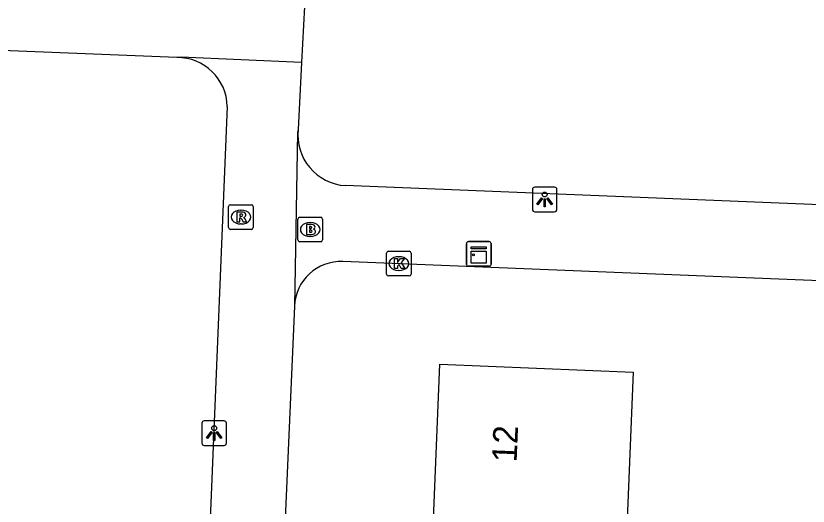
# Model space of a CAD drawing. Extents: x 160732 to 162105, y 387428 to 388479.
# Drawn here: x 161157.41 to 161189.59, y 387750.2 to 387770.12 of the extents above; entities that cross this region are included whole.
import ezdxf

# ---------------------------------------------------------------- set-up
doc = ezdxf.new("R2010")
doc.units = 0
for name, color, linetype in [('IMGEO_Brandkraan', 7, 'Continuous'), ('IMGEO_Kast', 7, 'Continuous'), ('IMGEO_Kolk', 7, 'Continuous'), ('IMGEO_Lichtpunt', 7, 'Continuous'), ('IMGEO_Pand', 7, 'Continuous'), ('IMGEO_Pand_nummerreeks', 7, 'Continuous'), ('IMGEO_Rioolput', 7, 'Continuous'), ('IMGEO_Voetpad_open', 7, 'Continuous')]:
    doc.layers.add(name, color=color, linetype=linetype)

msp = doc.modelspace()

# ---------------------------------------------------------------- linework, layer by layer
at = {"layer": 'IMGEO_Brandkraan'}
for p, q in [((161168.863, 387761.014), (161168.863, 387761.866)), ((161168.938, 387761.94), (161169.79, 387761.94)), ((161169.864, 387761.866), (161169.864, 387761.014)), ((161169.351, 387761.72), (161169.376, 387761.72)), ((161169.374, 387761.16), (161169.349, 387761.16)), ((161169.79, 387760.94), (161168.938, 387760.94))]:
    msp.add_line(p, q, dxfattribs=at)
for points in [[(161168.863, 387761.014), (161168.863, 387761.866)], [(161168.938, 387761.94), (161169.79, 387761.94)], [(161169.864, 387761.866), (161169.864, 387761.014)], [(161169.211, 387761.64), (161169.211, 387761.24), (161169.424, 387761.24)], [(161169.442, 387761.64), (161169.211, 387761.64)], [(161169.39, 387761.559), (161169.336, 387761.559), (161169.336, 387761.483)], [(161169.336, 387761.483), (161169.389, 387761.483)], [(161169.398, 387761.407), (161169.336, 387761.407), (161169.336, 387761.326)], [(161169.336, 387761.326), (161169.398, 387761.326)], [(161169.79, 387760.94), (161168.938, 387760.94)]]:
    msp.add_lwpolyline(points, dxfattribs=at)
for centre, radius, start, end in [((161168.94, 387761.864), 0.0765, 91.552, 178.448), ((161168.94, 387761.864), 0.0765, 91.552, 178.448), ((161169.788, 387761.864), 0.0765, 1.552, 88.448), ((161169.788, 387761.864), 0.0765, 1.552, 88.448), ((161169.391, 387761.521), 0.0379, 267.8285, 90.9355), ((161169.446, 387761.495), 0.145, 59.4692, 91.5367), ((161169.471, 387761.542), 0.0922, 285.5137, 58.1501), ((161169.399, 387761.366), 0.0404, 269.8759, 90.5077), ((161169.43, 387761.491), 0.251, 268.6676, 293.5347), ((161169.476, 387761.35), 0.105, 301.3115, 78.989), ((161168.94, 387761.016), 0.0765, 181.552, 268.448), ((161168.94, 387761.016), 0.0765, 181.552, 268.448), ((161169.788, 387761.016), 0.0765, 271.552, 358.448), ((161169.788, 387761.016), 0.0765, 271.552, 358.448)]:
    msp.add_arc(centre, radius, start, end, dxfattribs=at)
for centre, major_axis, ratio, start_param, end_param in [((161169.35, 387761.44), (-0.387, 0.002), 0.722429, 4.712389, 7.853982), ((161169.375, 387761.44), (-0.39, 0.002), 0.717154, 1.570796, 4.712389)]:
    msp.add_ellipse(centre, major_axis=major_axis, ratio=ratio, start_param=start_param, end_param=end_param, dxfattribs=at)
at = {"layer": 'IMGEO_Kast'}
for p, q in [((161175.714, 387760.021), (161175.714, 387760.862)), ((161175.714, 387760.862), (161175.714, 387760.021)), ((161175.789, 387760.946), (161176.63, 387760.946)), ((161176.63, 387760.946), (161175.789, 387760.946)), ((161176.714, 387760.871), (161176.714, 387760.03)), ((161176.714, 387760.03), (161176.714, 387760.871)), ((161176.639, 387759.946), (161175.798, 387759.946)), ((161175.798, 387759.946), (161176.639, 387759.946))]:
    msp.add_line(p, q, dxfattribs=at)
for points in [[(161175.909, 387760.736), (161176.509, 387760.736), (161176.509, 387760.651), (161175.909, 387760.651), (161175.909, 387760.736)], [(161175.909, 387760.561), (161176.509, 387760.561), (161176.509, 387760.072), (161175.909, 387760.072), (161175.909, 387760.561)]]:
    msp.add_lwpolyline(points, dxfattribs=at)
msp.add_circle((161175.993, 387760.41), 0.0377, dxfattribs=at)
for centre, start, end in [((161175.792, 387760.868), 92.4484, 184.2845), ((161175.792, 387760.868), 92.4484, 184.2845), ((161176.636, 387760.868), 2.4484, 94.2845), ((161176.636, 387760.868), 2.4484, 94.2845), ((161175.792, 387760.024), 182.4484, 274.2845), ((161175.792, 387760.024), 182.4484, 274.2845), ((161176.636, 387760.024), 272.4484, 4.2845), ((161176.636, 387760.024), 272.4484, 4.2845)]:
    msp.add_arc(centre, 0.0779, start, end, dxfattribs=at)
at = {"layer": 'IMGEO_Kolk'}
for p, q in [((161172.538, 387760.555), (161173.39, 387760.555)), ((161172.463, 387759.629), (161172.463, 387760.481)), ((161172.951, 387760.335), (161172.976, 387760.335)), ((161173.464, 387760.481), (161173.464, 387759.629)), ((161173.39, 387759.555), (161172.538, 387759.555)), ((161172.974, 387759.775), (161172.949, 387759.775))]:
    msp.add_line(p, q, dxfattribs=at)
for points in [[(161172.538, 387760.555), (161173.39, 387760.555)], [(161172.463, 387759.629), (161172.463, 387760.481)], [(161172.784, 387760.255), (161172.907, 387760.255), (161172.907, 387760.104), (161173.037, 387760.255), (161173.201, 387760.255), (161173.055, 387760.104), (161173.208, 387759.855), (161173.056, 387759.855), (161172.971, 387760.019), (161172.907, 387759.952), (161172.907, 387759.855), (161172.784, 387759.855), (161172.784, 387760.255)], [(161173.464, 387760.481), (161173.464, 387759.629)], [(161173.39, 387759.555), (161172.538, 387759.555)]]:
    msp.add_lwpolyline(points, dxfattribs=at)
for centre, start, end in [((161172.54, 387760.479), 91.552, 178.448), ((161172.54, 387760.479), 91.552, 178.448), ((161173.388, 387760.479), 1.552, 88.448), ((161173.388, 387760.479), 1.552, 88.448), ((161172.54, 387759.631), 181.552, 268.448), ((161172.54, 387759.631), 181.552, 268.448), ((161173.388, 387759.631), 271.552, 358.448), ((161173.388, 387759.631), 271.552, 358.448)]:
    msp.add_arc(centre, 0.0765, start, end, dxfattribs=at)
for centre, major_axis, ratio, start_param, end_param in [((161172.95, 387760.055), (-0.387, 0.002), 0.722429, 4.712389, 7.853982), ((161172.975, 387760.055), (-0.39, 0.002), 0.717154, 1.570796, 4.712389)]:
    msp.add_ellipse(centre, major_axis=major_axis, ratio=ratio, start_param=start_param, end_param=end_param, dxfattribs=at)
at = {"layer": 'IMGEO_Lichtpunt'}
for p, q in [((161179.291, 387763.16), (161178.483, 387763.16)), ((161179.291, 387763.16), (161178.483, 387763.16)), ((161178.389, 387763.065), (161178.389, 387762.258)), ((161178.389, 387763.065), (161178.389, 387762.258)), ((161179.385, 387762.258), (161179.385, 387763.065)), ((161179.385, 387762.258), (161179.385, 387763.065)), ((161178.483, 387762.164), (161179.291, 387762.164)), ((161178.483, 387762.164), (161179.291, 387762.164)), ((161164.963, 387753.57), (161164.963, 387752.763)), ((161164.963, 387753.57), (161164.963, 387752.763)), ((161165.865, 387753.665), (161165.057, 387753.665)), ((161165.865, 387753.665), (161165.057, 387753.665)), ((161165.959, 387752.763), (161165.959, 387753.57)), ((161165.959, 387752.763), (161165.959, 387753.57)), ((161165.057, 387752.669), (161165.865, 387752.669)), ((161165.057, 387752.669), (161165.865, 387752.669))]:
    msp.add_line(p, q, dxfattribs=at)
for points in [[(161178.763, 387762.729), (161178.802, 387762.701), (161178.614, 387762.439), (161178.576, 387762.466), (161178.763, 387762.729)], [(161178.865, 387762.681), (161178.912, 387762.681), (161178.912, 387762.359), (161178.865, 387762.359), (161178.865, 387762.681)], [(161178.975, 387762.701), (161179.013, 387762.728), (161179.2, 387762.466), (161179.161, 387762.438), (161178.975, 387762.701)], [(161165.337, 387753.234), (161165.376, 387753.206), (161165.188, 387752.944), (161165.15, 387752.971), (161165.337, 387753.234)], [(161165.439, 387753.186), (161165.486, 387753.186), (161165.486, 387752.864), (161165.439, 387752.864), (161165.439, 387753.186)], [(161165.549, 387753.206), (161165.587, 387753.233), (161165.774, 387752.971), (161165.735, 387752.943), (161165.549, 387753.206)]]:
    msp.add_lwpolyline(points, dxfattribs=at)
for centre in [(161178.888, 387762.863), (161165.462, 387753.368)]:
    msp.add_circle(centre, 0.0994, dxfattribs=at)
for centre, start, end in [((161178.483, 387763.065), 90, 180), ((161178.483, 387763.065), 90, 180), ((161179.291, 387763.065), 0, 90), ((161179.291, 387763.065), 0, 90), ((161178.483, 387762.258), 180, 270), ((161178.483, 387762.258), 180, 270), ((161179.291, 387762.258), 270, 0), ((161179.291, 387762.258), 270, 360), ((161165.057, 387753.57), 90, 180), ((161165.057, 387753.57), 90, 180), ((161165.865, 387753.57), 0, 90), ((161165.865, 387753.57), 0, 90), ((161165.057, 387752.763), 180, 270), ((161165.057, 387752.763), 180, 270), ((161165.865, 387752.763), 270, 0), ((161165.865, 387752.763), 270, 360)]:
    msp.add_arc(centre, 0.0946, start, end, dxfattribs=at)
at = {"layer": 'IMGEO_Pand'}
msp.add_lwpolyline([(161174.368, 387749.638), (161174.383, 387750), (161174.632, 387755.975), (161182.487, 387755.648), (161182.252, 387750), (161182.223, 387749.312)], dxfattribs=at)
at = {"layer": 'IMGEO_Rioolput'}
for p, q in [((161166.126, 387762.445), (161166.978, 387762.445)), ((161166.051, 387761.519), (161166.051, 387762.371)), ((161166.539, 387762.225), (161166.564, 387762.225)), ((161167.052, 387762.371), (161167.052, 387761.519)), ((161166.562, 387761.665), (161166.537, 387761.665)), ((161166.978, 387761.445), (161166.126, 387761.445))]:
    msp.add_line(p, q, dxfattribs=at)
for points in [[(161166.126, 387762.445), (161166.978, 387762.445)], [(161166.051, 387761.519), (161166.051, 387762.371)], [(161166.64, 387762.143), (161166.388, 387762.145), (161166.388, 387761.745)], [(161167.052, 387762.371), (161167.052, 387761.519)], [(161166.388, 387761.745), (161166.512, 387761.745), (161166.512, 387761.907), (161166.523, 387761.907)], [(161166.566, 387762.064), (161166.512, 387762.064), (161166.512, 387761.983)], [(161166.512, 387761.983), (161166.564, 387761.983)], [(161166.57, 387761.878), (161166.641, 387761.745), (161166.781, 387761.745), (161166.716, 387761.871)], [(161166.978, 387761.445), (161166.126, 387761.445)]]:
    msp.add_lwpolyline(points, dxfattribs=at)
for centre, radius, start, end in [((161166.128, 387762.369), 0.0765, 91.552, 178.448), ((161166.128, 387762.369), 0.0765, 91.552, 178.448), ((161166.976, 387762.369), 0.0765, 1.552, 88.448), ((161166.976, 387762.369), 0.0765, 1.552, 88.448), ((161166.639, 387762.033), 0.109, 350.3612, 89.416), ((161166.522, 387761.854), 0.0533, 26.0293, 88.6989), ((161166.548, 387762.172), 0.19, 274.7715, 282.9687), ((161166.572, 387761.968), 0.0964, 77.0061, 93.1865), ((161166.586, 387762.025), 0.0378, 276.6634, 79.6772), ((161166.637, 387762.033), 0.112, 277.5842, 350.9817), ((161166.621, 387761.818), 0.108, 29.5134, 73.7905), ((161166.128, 387761.521), 0.0765, 181.552, 268.448), ((161166.128, 387761.521), 0.0765, 181.552, 268.448), ((161166.976, 387761.521), 0.0765, 271.552, 358.448), ((161166.976, 387761.521), 0.0765, 271.552, 358.448)]:
    msp.add_arc(centre, radius, start, end, dxfattribs=at)
for centre, major_axis, ratio, start_param, end_param in [((161166.538, 387761.945), (-0.387, 0.002), 0.722429, 4.712389, 7.853982), ((161166.563, 387761.945), (-0.39, 0.002), 0.717154, 1.570796, 4.712389)]:
    msp.add_ellipse(centre, major_axis=major_axis, ratio=ratio, start_param=start_param, end_param=end_param, dxfattribs=at)
at = {"layer": 'IMGEO_Voetpad_open'}
for points in [[(161164.373, 387771.465), (161169.17, 387771.267), (161169.014, 387768.228)], [(161163.95, 387768.427), (161154.449, 387768.801), (161128.018, 387769.836)], [(161169.014, 387768.228), (161164.102, 387768.439), (161163.95, 387768.427)], [(161169.014, 387768.228), (161168.875, 387765.502)], [(161164.165, 387721.269), (161165.331, 387750), (161165.998, 387766.435)], [(161168.875, 387765.502), (161168.85, 387765.381), (161168.72, 387758.32)], [(161273.154, 387759.067), (161261.267, 387759.549), (161170.782, 387763.221)], [(161193.746, 387759.211), (161170.695, 387760.141)], [(161168.72, 387758.32), (161168.363, 387750), (161167.094, 387720.436)]]:
    msp.add_lwpolyline(points, dxfattribs=at)
for centre, radius, start, end in [((161163.961, 387766.39), 2.037, 1.2655, 90.3228), ((161170.93, 387765.282), 2.066, 173.8874, 265.9063), ((161170.623, 387758.237), 1.905, 87.8402, 177.5135)]:
    msp.add_arc(centre, radius, start, end, dxfattribs=at)

# ---------------------------------------------------------------- texts
at = {"layer": 'IMGEO_Pand_nummerreeks'}
msp.add_text('12', height=1, rotation=87.616, dxfattribs=at).set_placement((161177.748, 387751.973))

doc.saveas('drawing.dxf')
